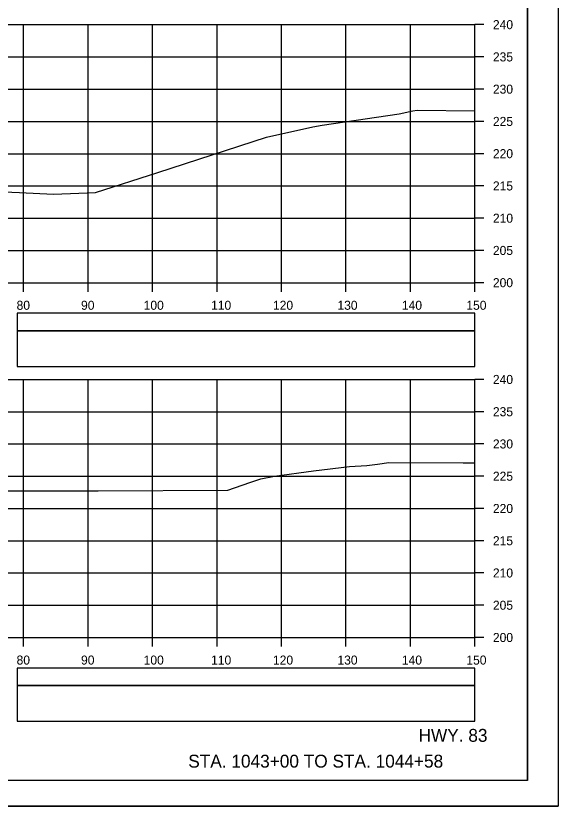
# Model space of a CAD drawing. Extents: x 1386544 to 1388153, y 379785 to 390999.
# Drawn here: x 1387438.5 to 1387522.6, y 386945.5 to 387068 of the extents above; entities that cross this region are included whole.
import ezdxf

# ---------------------------------------------------------------- set-up
doc = ezdxf.new("R2010")
doc.units = 0
for name, color, linetype in [('R_Axis', 7, 'Continuous'), ('R_Axis Annot', 7, 'Continuous'), ('R_Border', 7, 'Continuous'), ('R_Draft', 7, 'Continuous'), ('R_Exist Surface', 7, 'Continuous'), ('R_Grid', 7, 'Continuous'), ('R_No Plot', 7, 'Continuous')]:
    doc.layers.add(name, color=color, linetype=linetype)

msp = doc.modelspace()

# ---------------------------------------------------------------- linework, layer by layer
at = {"layer": 'R_Axis'}
for p, q in [((1387509.68, 387026.67), (1387509.68, 387066.67)), ((1387511.08, 387066.67), (1387509.68, 387066.67)), ((1387511.08, 387061.67), (1387509.68, 387061.67)), ((1387511.08, 387056.67), (1387509.68, 387056.67)), ((1387511.08, 387051.67), (1387509.68, 387051.67)), ((1387511.08, 387046.67), (1387509.68, 387046.67)), ((1387511.08, 387041.67), (1387509.68, 387041.67)), ((1387511.08, 387036.67), (1387509.68, 387036.67)), ((1387511.08, 387031.67), (1387509.68, 387031.67)), ((1387209.68, 387026.67), (1387509.68, 387026.67)), ((1387439.68, 387025.27), (1387439.68, 387026.67)), ((1387449.68, 387025.27), (1387449.68, 387026.67)), ((1387459.68, 387025.27), (1387459.68, 387026.67)), ((1387469.68, 387025.27), (1387469.68, 387026.67)), ((1387479.68, 387025.27), (1387479.68, 387026.67)), ((1387489.68, 387025.27), (1387489.68, 387026.67)), ((1387499.68, 387025.27), (1387499.68, 387026.67)), ((1387509.68, 387025.27), (1387509.68, 387026.67)), ((1387511.08, 387026.67), (1387509.68, 387026.67)), ((1387509.68, 386971.67), (1387509.68, 387011.67)), ((1387511.08, 387011.67), (1387509.68, 387011.67)), ((1387511.08, 387006.67), (1387509.68, 387006.67)), ((1387511.08, 387001.67), (1387509.68, 387001.67)), ((1387511.08, 386996.67), (1387509.68, 386996.67)), ((1387511.08, 386991.67), (1387509.68, 386991.67)), ((1387511.08, 386986.67), (1387509.68, 386986.67)), ((1387511.08, 386981.67), (1387509.68, 386981.67)), ((1387511.08, 386976.67), (1387509.68, 386976.67)), ((1387209.68, 386971.67), (1387509.68, 386971.67)), ((1387439.68, 386970.27), (1387439.68, 386971.67)), ((1387449.68, 386970.27), (1387449.68, 386971.67)), ((1387459.68, 386970.27), (1387459.68, 386971.67)), ((1387469.68, 386970.27), (1387469.68, 386971.67)), ((1387479.68, 386970.27), (1387479.68, 386971.67)), ((1387489.68, 386970.27), (1387489.68, 386971.67)), ((1387499.68, 386970.27), (1387499.68, 386971.67)), ((1387509.68, 386970.27), (1387509.68, 386971.67)), ((1387511.08, 386971.67), (1387509.68, 386971.67))]:
    msp.add_line(p, q, dxfattribs=at)
at = {"layer": 'R_Axis Annot'}
for points in [[(1387438.7, 387019.22), (1387509.68, 387019.22), (1387509.68, 387021.93), (1387438.7, 387021.93)], [(1387438.7, 387013.7), (1387509.68, 387013.7), (1387509.68, 387019.22), (1387438.7, 387019.22)], [(1387438.7, 386964.22), (1387509.68, 386964.22), (1387509.68, 386966.93), (1387438.7, 386966.93)], [(1387438.7, 386958.7), (1387509.68, 386958.7), (1387509.68, 386964.22), (1387438.7, 386964.22)]]:
    msp.add_lwpolyline(points, close=True, dxfattribs=at)
at = {"layer": 'R_Border'}
for q in [(1387517.86, 387154.96), (1387201.68, 386949.5)]:
    msp.add_line((1387517.86, 386949.5), q, dxfattribs=at)
at = {"layer": 'R_Exist Surface'}
for points in [[(1387431.76, 387040.94), (1387439.02, 387040.65), (1387444.32, 387040.41), (1387448.24, 387040.55), (1387450.85, 387040.63), (1387460.52, 387043.73), (1387477.37, 387049.24), (1387484.53, 387050.82), (1387485.99, 387051.11), (1387487.74, 387051.37), (1387497.95, 387052.87), (1387500.06, 387053.3), (1387500.71, 387053.4), (1387509.68, 387053.31)], [(1387427.22, 386994.38), (1387451.27, 386994.39), (1387471.38, 386994.49), (1387474.77, 386995.72), (1387476.49, 386996.24), (1387478.59, 386996.69), (1387484.63, 386997.52), (1387490.23, 386998.16), (1387492.92, 386998.35), (1387494.59, 386998.55), (1387496.36, 386998.82), (1387507.88, 386998.74), (1387509.68, 386998.73)]]:
    msp.add_lwpolyline(points, dxfattribs=at)
at = {"layer": 'R_Grid'}
for p, q in [((1387209.68, 387066.67), (1387509.68, 387066.67)), ((1387439.68, 387026.67), (1387439.68, 387066.67)), ((1387449.68, 387026.67), (1387449.68, 387066.67)), ((1387459.68, 387026.67), (1387459.68, 387066.67)), ((1387469.68, 387026.67), (1387469.68, 387066.67)), ((1387479.68, 387026.67), (1387479.68, 387066.67)), ((1387489.68, 387026.67), (1387489.68, 387066.67)), ((1387499.68, 387026.67), (1387499.68, 387066.67)), ((1387509.68, 387026.67), (1387509.68, 387066.67)), ((1387209.68, 387061.67), (1387509.68, 387061.67)), ((1387209.68, 387056.67), (1387509.68, 387056.67)), ((1387209.68, 387051.67), (1387509.68, 387051.67)), ((1387209.68, 387046.67), (1387509.68, 387046.67)), ((1387209.68, 387041.67), (1387509.68, 387041.67)), ((1387209.68, 387036.67), (1387509.68, 387036.67)), ((1387209.68, 387031.67), (1387509.68, 387031.67)), ((1387209.68, 387026.67), (1387509.68, 387026.67)), ((1387209.68, 387011.67), (1387509.68, 387011.67)), ((1387439.68, 386971.67), (1387439.68, 387011.67)), ((1387449.68, 386971.67), (1387449.68, 387011.67)), ((1387459.68, 386971.67), (1387459.68, 387011.67)), ((1387469.68, 386971.67), (1387469.68, 387011.67)), ((1387479.68, 386971.67), (1387479.68, 387011.67)), ((1387489.68, 386971.67), (1387489.68, 387011.67)), ((1387499.68, 386971.67), (1387499.68, 387011.67)), ((1387509.68, 386971.67), (1387509.68, 387011.67)), ((1387209.68, 387006.67), (1387509.68, 387006.67)), ((1387209.68, 387001.67), (1387509.68, 387001.67)), ((1387209.68, 386996.67), (1387509.68, 386996.67)), ((1387209.68, 386991.67), (1387509.68, 386991.67)), ((1387209.68, 386986.67), (1387509.68, 386986.67)), ((1387209.68, 386981.67), (1387509.68, 386981.67)), ((1387209.68, 386976.67), (1387509.68, 386976.67)), ((1387209.68, 386971.67), (1387509.68, 386971.67))]:
    msp.add_line(p, q, dxfattribs=at)
at = {"layer": 'R_No Plot'}
msp.add_line((1387189.28, 386945.52), (1387522.61, 386945.52), dxfattribs=at)
for points in [[(1387189.27, 387158.86), (1387522.61, 387158.86), (1387522.61, 386945.52), (1387189.27, 386945.52)], [(1387435.6, 387154.96), (1387455.22, 387154.96), (1387455.22, 387145.08), (1387471.33, 387145.08), (1387494.53, 387145.08), (1387494.53, 387120.75), (1387517.86, 387120.75), (1387517.86, 386949.5), (1387201.68, 386949.5), (1387201.68, 387154.96)]]:
    msp.add_lwpolyline(points, close=True, dxfattribs=at)

# ---------------------------------------------------------------- texts
at = {"layer": 'R_Axis Annot'}
for s, p in [('240', (1387512.48, 387065.97)), ('235', (1387512.48, 387060.97)), ('230', (1387512.48, 387055.97)), ('225', (1387512.48, 387050.97)), ('220', (1387512.48, 387045.97)), ('215', (1387512.48, 387040.97)), ('210', (1387512.48, 387035.97)), ('205', (1387512.48, 387030.97)), ('200', (1387512.48, 387025.97)), ('80', (1387438.59, 387022.47)), ('90', (1387448.59, 387022.47)), ('100', (1387458.3, 387022.47)), ('110', (1387468.76, 387022.47)), ('120', (1387478.36, 387022.47)), ('130', (1387488.36, 387022.47)), ('140', (1387498.36, 387022.47)), ('150', (1387508.36, 387022.47)), ('240', (1387512.48, 387010.97)), ('235', (1387512.48, 387005.97)), ('230', (1387512.48, 387000.97)), ('225', (1387512.48, 386995.97)), ('220', (1387512.48, 386990.97)), ('215', (1387512.48, 386985.97)), ('210', (1387512.48, 386980.97)), ('205', (1387512.48, 386975.97)), ('200', (1387512.48, 386970.97)), ('80', (1387438.59, 386967.47)), ('90', (1387448.59, 386967.47)), ('100', (1387458.3, 386967.47)), ('110', (1387468.76, 386967.47)), ('120', (1387478.36, 386967.47)), ('130', (1387488.36, 386967.47)), ('140', (1387498.36, 386967.47)), ('150', (1387508.36, 386967.47))]:
    msp.add_text(s, height=1.4, dxfattribs=at).set_placement(p)
at = {"layer": 'R_Draft'}
for s, p in [('HWY. 83', (1387500.94, 386955.5)), ('STA. 1043+00 TO STA. 1044+58', (1387465.22, 386951.5))]:
    msp.add_text(s, height=2, dxfattribs=at).set_placement(p)

doc.saveas('drawing.dxf')
